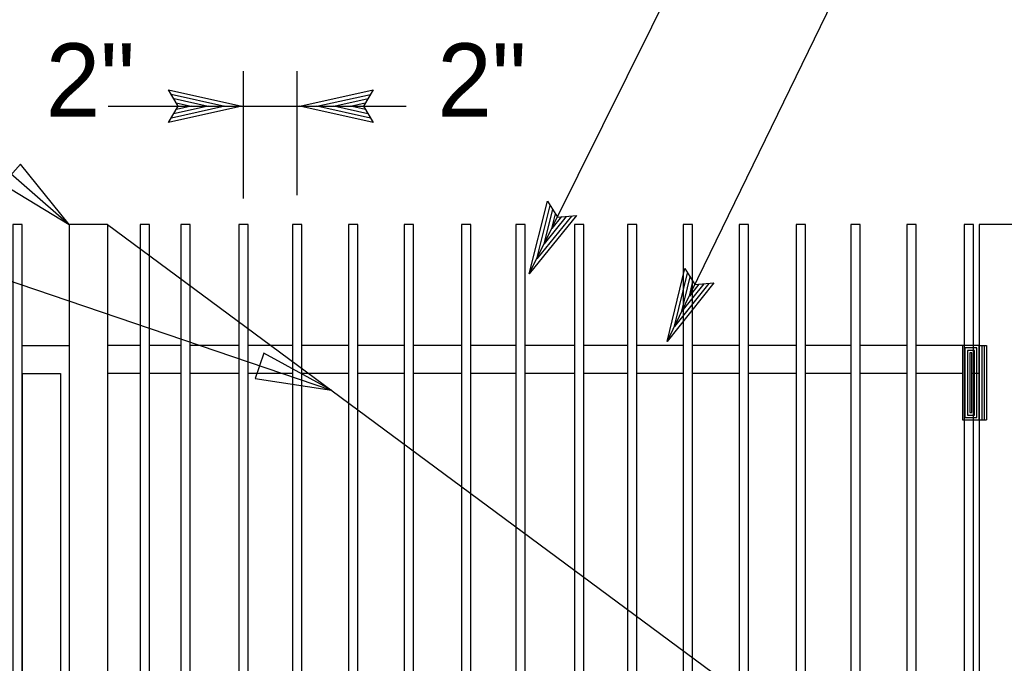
# Model space of a CAD drawing. Extents: x 6710407 to 6714861, y 1868090 to 1871317.
# Drawn here: x 6712137.6 to 6712218.2, y 1869847 to 1869899.7 of the extents above; entities that cross this region are included whole.
import ezdxf

# ---------------------------------------------------------------- set-up
doc = ezdxf.new("R2010")
doc.units = 0
for name, color, linetype in [('G-MARK', 7, 'Continuous'), ('G-TEXT', 7, 'Continuous'), ('Nongeo Data(60)', 7, 'Continuous')]:
    doc.layers.add(name, color=color, linetype=linetype)

msp = doc.modelspace()

# ---------------------------------------------------------------- linework, layer by layer
at = {"layer": 'G-MARK'}
for p, q in [((6712155.942, 1869885.105), (6712155.942, 1869895.512)), ((6712160.338, 1869885.377), (6712160.338, 1869895.512)), ((6712144.846, 1869892.655), (6712169.265, 1869892.655))]:
    msp.add_line(p, q, dxfattribs=at)
for points in [[(6712179.333, 1869878.928), (6712221.513, 1869963.854), (6712221.513, 1869963.854)], [(6712076.356, 1869937.311), (6712079.461, 1869937.311), (6712141.656, 1869882.982)], [(6712190.633, 1869873.385), (6712221.813, 1869937.433)], [(6712060.974, 1869902.891), (6712064.696, 1869902.891), (6712163.15, 1869869.395)]]:
    msp.add_lwpolyline(points, dxfattribs=at)
at = {"layer": 'G-TEXT'}
for p, q in [((6712150.597, 1869892.655), (6712149.797, 1869893.995)), ((6712149.797, 1869893.995), (6712149.797, 1869893.995)), ((6712149.797, 1869893.995), (6712155.797, 1869892.655)), ((6712150.013, 1869893.639), (6712154.417, 1869892.656)), ((6712150.247, 1869893.279), (6712153.034, 1869892.657)), ((6712160.558, 1869892.655), (6712166.558, 1869893.985)), ((6712161.949, 1869892.658), (6712166.323, 1869893.626)), ((6712163.321, 1869892.653), (6712166.146, 1869893.279)), ((6712166.558, 1869893.985), (6712165.758, 1869892.655)), ((6712166.558, 1869893.985), (6712166.558, 1869893.985)), ((6712155.797, 1869892.655), (6712149.797, 1869891.325)), ((6712149.797, 1869891.325), (6712150.597, 1869892.655)), ((6712154.406, 1869892.651), (6712150.032, 1869891.684)), ((6712153.034, 1869892.657), (6712150.209, 1869892.031)), ((6712150.423, 1869892.933), (6712151.653, 1869892.658)), ((6712151.653, 1869892.658), (6712150.444, 1869892.39)), ((6712155.797, 1869892.655), (6712155.797, 1869892.655)), ((6712166.558, 1869891.315), (6712160.558, 1869892.655)), ((6712160.558, 1869892.655), (6712160.558, 1869892.655)), ((6712166.342, 1869891.671), (6712161.938, 1869892.654)), ((6712166.108, 1869892.03), (6712163.321, 1869892.653)), ((6712164.702, 1869892.652), (6712165.911, 1869892.92)), ((6712165.932, 1869892.377), (6712164.702, 1869892.652)), ((6712165.758, 1869892.655), (6712166.558, 1869891.315)), ((6712149.797, 1869891.325), (6712149.797, 1869891.325)), ((6712166.558, 1869891.315), (6712166.558, 1869891.315)), ((6712179.333, 1869878.928), (6712180.819, 1869884.891)), ((6712179.95, 1869880.174), (6712181.036, 1869884.521)), ((6712180.819, 1869884.891), (6712180.819, 1869884.891)), ((6712180.819, 1869884.891), (6712181.653, 1869883.582)), ((6712183.209, 1869883.7), (6712179.333, 1869878.928)), ((6712182.794, 1869883.665), (6712179.949, 1869880.163)), ((6712180.567, 1869881.4), (6712181.267, 1869884.207)), ((6712182.367, 1869883.616), (6712180.567, 1869881.4)), ((6712181.184, 1869882.635), (6712181.484, 1869883.837)), ((6712181.979, 1869883.613), (6712181.184, 1869882.635)), ((6712181.653, 1869883.582), (6712183.209, 1869883.7)), ((6712183.209, 1869883.7), (6712183.209, 1869883.7)), ((6712179.333, 1869878.928), (6712179.333, 1869878.928)), ((6712190.633, 1869873.385), (6712192.065, 1869879.362)), ((6712191.239, 1869874.637), (6712192.285, 1869878.993)), ((6712192.065, 1869879.362), (6712192.065, 1869879.362)), ((6712192.065, 1869879.362), (6712192.91, 1869878.06)), ((6712194.465, 1869878.193), (6712190.633, 1869873.385)), ((6712194.05, 1869878.154), (6712191.237, 1869874.626)), ((6712191.844, 1869875.868), (6712192.519, 1869878.682)), ((6712193.625, 1869878.101), (6712191.844, 1869875.868)), ((6712192.45, 1869877.11), (6712192.739, 1869878.314)), ((6712193.236, 1869878.094), (6712192.45, 1869877.11)), ((6712192.91, 1869878.06), (6712194.465, 1869878.193)), ((6712194.465, 1869878.193), (6712194.465, 1869878.193)), ((6712190.633, 1869873.385), (6712190.633, 1869873.385))]:
    msp.add_line(p, q, dxfattribs=at)
for points in [[(6712136.225, 1869886.265), (6712141.656, 1869882.982), (6712137.673, 1869887.922)], [(6712141.655, 1869882.98), (6712141.664, 1869882.975), (6712141.657, 1869882.983)], [(6712156.879, 1869870.367), (6712163.15, 1869869.395), (6712157.588, 1869872.45)], [(6712163.15, 1869869.394), (6712163.16, 1869869.392), (6712163.151, 1869869.397)]]:
    msp.add_lwpolyline(points, close=True, dxfattribs=at)
msp.add_lwpolyline([(6712144.807, 1869882.975), (6712214.821, 1869831.159), (6712144.807, 1869779.343)], dxfattribs=at)
at = {"layer": 'Nongeo Data(60)'}
for p, q in [((6712144.807, 1869882.975), (6712141.664, 1869882.975)), ((6712141.664, 1869882.975), (6712141.664, 1869838.779)), ((6712144.807, 1869882.975), (6712144.807, 1869838.779)), ((6712216.189, 1869882.975), (6712216.189, 1869729.77)), ((6712219.332, 1869882.975), (6712216.189, 1869882.975)), ((6712137.797, 1869873.069), (6712141.664, 1869873.069)), ((6712146.18, 1869873.069), (6712144.807, 1869873.069)), ((6712147.439, 1869873.069), (6712146.18, 1869873.069)), ((6712150.813, 1869873.069), (6712148.234, 1869873.069)), ((6712155.561, 1869873.069), (6712151.575, 1869873.069)), ((6712159.957, 1869873.069), (6712156.323, 1869873.069)), ((6712164.54, 1869873.069), (6712160.719, 1869873.069)), ((6712169.101, 1869873.069), (6712165.302, 1869873.069)), ((6712173.79, 1869873.069), (6712169.863, 1869873.069)), ((6712178.245, 1869873.069), (6712174.552, 1869873.069)), ((6712183.041, 1869873.069), (6712179.007, 1869873.069)), ((6712187.389, 1869873.069), (6712183.803, 1869873.069)), ((6712191.952, 1869873.069), (6712188.151, 1869873.069)), ((6712196.533, 1869873.069), (6712192.714, 1869873.069)), ((6712201.203, 1869873.069), (6712197.295, 1869873.069)), ((6712205.677, 1869873.069), (6712201.965, 1869873.069)), ((6712210.249, 1869873.069), (6712206.439, 1869873.069)), ((6712214.821, 1869873.069), (6712211.011, 1869873.069)), ((6712216.189, 1869873.069), (6712215.583, 1869873.069)), ((6712216.189, 1869873.069), (6712216.189, 1869866.969)), ((6712216.189, 1869873.069), (6712216.789, 1869873.069)), ((6712216.389, 1869873.069), (6712216.389, 1869866.969)), ((6712216.589, 1869873.069), (6712216.589, 1869866.969)), ((6712216.789, 1869873.069), (6712216.789, 1869866.969)), ((6712137.798, 1869870.783), (6712137.798, 1869729.661)), ((6712137.798, 1869870.783), (6712140.941, 1869870.783)), ((6712140.941, 1869870.783), (6712140.941, 1869838.779)), ((6712147.456, 1869870.783), (6712144.807, 1869870.783)), ((6712150.813, 1869870.783), (6712148.234, 1869870.783)), ((6712155.561, 1869870.783), (6712151.575, 1869870.783)), ((6712159.957, 1869870.783), (6712156.323, 1869870.783)), ((6712164.54, 1869870.783), (6712160.719, 1869870.783)), ((6712169.101, 1869870.783), (6712165.302, 1869870.783)), ((6712173.79, 1869870.783), (6712169.863, 1869870.783)), ((6712178.245, 1869870.783), (6712174.552, 1869870.783)), ((6712183.041, 1869870.783), (6712179.007, 1869870.783)), ((6712187.389, 1869870.783), (6712183.803, 1869870.783)), ((6712191.952, 1869870.783), (6712188.151, 1869870.783)), ((6712196.533, 1869870.783), (6712192.714, 1869870.783)), ((6712201.203, 1869870.783), (6712197.295, 1869870.783)), ((6712205.677, 1869870.783), (6712201.965, 1869870.783)), ((6712210.249, 1869870.783), (6712206.439, 1869870.783)), ((6712214.821, 1869870.783), (6712211.011, 1869870.783)), ((6712216.189, 1869870.783), (6712215.583, 1869870.783)), ((6712216.189, 1869866.969), (6712216.789, 1869866.969))]:
    msp.add_line(p, q, dxfattribs=at)
for points in [[(6712137.036, 1869779.343), (6712137.798, 1869779.343), (6712137.798, 1869882.975), (6712137.036, 1869882.975)], [(6712214.956, 1869779.343), (6712215.718, 1869779.343), (6712215.718, 1869882.975), (6712214.956, 1869882.975)], [(6712214.821, 1869866.969), (6712216.189, 1869866.969), (6712216.189, 1869873.069), (6712214.821, 1869873.069)], [(6712215.021, 1869867.169), (6712215.989, 1869867.169), (6712215.989, 1869872.869), (6712215.021, 1869872.869)], [(6712215.221, 1869867.369), (6712215.789, 1869867.369), (6712215.789, 1869872.669), (6712215.221, 1869872.669)], [(6712215.421, 1869867.569), (6712215.589, 1869867.569), (6712215.589, 1869872.469), (6712215.421, 1869872.469)]]:
    msp.add_lwpolyline(points, close=True, dxfattribs=at)
for points in [[(6712148.234, 1869789.417), (6712148.234, 1869882.975), (6712147.472, 1869882.975), (6712147.472, 1869789.417)], [(6712151.575, 1869838.779), (6712151.575, 1869882.975), (6712150.813, 1869882.975), (6712150.813, 1869838.779)], [(6712156.323, 1869789.349), (6712156.323, 1869882.975), (6712155.561, 1869882.975), (6712155.561, 1869789.281)], [(6712160.719, 1869789.343), (6712160.719, 1869882.975), (6712159.957, 1869882.975), (6712159.957, 1869789.343)], [(6712165.302, 1869789.417), (6712165.302, 1869882.975), (6712164.54, 1869882.975), (6712164.54, 1869789.281)], [(6712169.863, 1869789.343), (6712169.863, 1869882.975), (6712169.101, 1869882.975), (6712169.101, 1869789.343)], [(6712174.552, 1869789.349), (6712174.552, 1869882.975), (6712173.79, 1869882.975), (6712173.79, 1869789.281)], [(6712179.007, 1869789.343), (6712179.007, 1869882.975), (6712178.245, 1869882.975), (6712178.245, 1869789.343)], [(6712183.803, 1869789.417), (6712183.803, 1869882.975), (6712183.041, 1869882.975), (6712183.041, 1869789.213)], [(6712188.151, 1869789.343), (6712188.151, 1869882.975), (6712187.389, 1869882.975), (6712187.389, 1869789.343)], [(6712192.714, 1869789.349), (6712192.714, 1869882.975), (6712191.952, 1869882.975), (6712191.952, 1869789.349)], [(6712197.295, 1869789.343), (6712197.295, 1869882.975), (6712196.533, 1869882.975), (6712196.533, 1869789.343)], [(6712201.965, 1869789.417), (6712201.965, 1869882.975), (6712201.203, 1869882.975), (6712201.203, 1869789.281)], [(6712206.439, 1869789.343), (6712206.439, 1869882.975), (6712205.677, 1869882.975), (6712205.677, 1869789.343)], [(6712211.011, 1869789.349), (6712211.011, 1869882.975), (6712210.249, 1869882.975), (6712210.249, 1869789.349)]]:
    msp.add_lwpolyline(points, dxfattribs=at)

# ---------------------------------------------------------------- texts
for p in [(6712139.742, 1869891.803), (6712171.807, 1869891.803)]:
    msp.add_text('2"', height=6, dxfattribs=at).set_placement(p)

doc.saveas('drawing.dxf')
